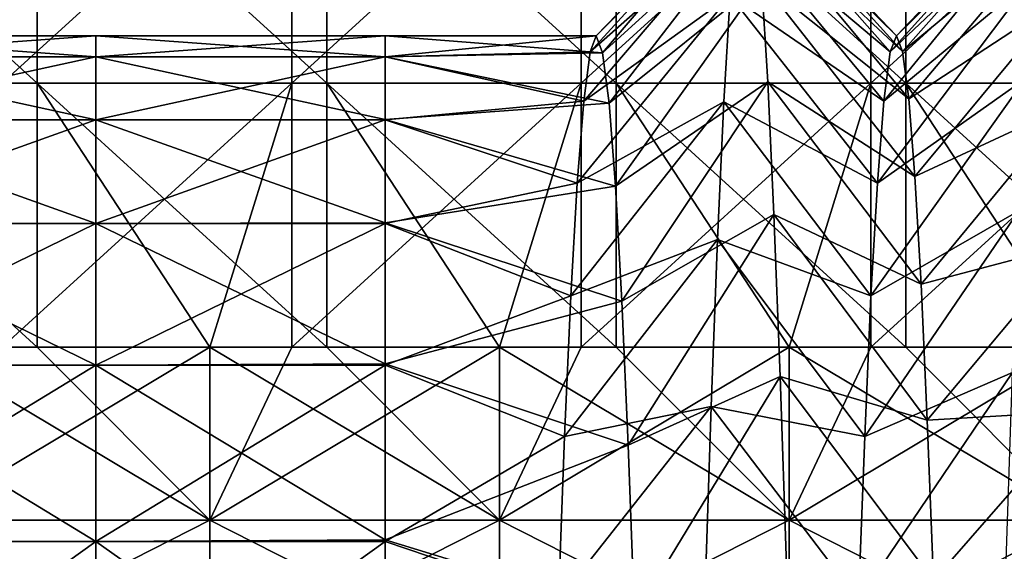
# Model space of a CAD drawing. Header units: inches. Extents: x -4.75 to 4.5, y 0 to 1.88.
# Tile 421 of 462: x 3.61 to 3.88, y 1.32 to 1.47. Entities that reach past the tile are written whole.
import ezdxf

# ---------------------------------------------------------------- set-up
doc = ezdxf.new("R2010")
doc.units = ezdxf.units.IN
doc.header["$LTSCALE"] = 101.851852
doc.header["$MEASUREMENT"] = 0
for name, color, linetype in [('117', 7, 'CONTINUOUS'), ('118', 7, 'CONTINUOUS'), ('13', 7, 'CONTINUOUS'), ('14', 7, 'CONTINUOUS'), ('5', 7, 'CONTINUOUS'), ('6', 7, 'CONTINUOUS'), ('82', 7, 'CONTINUOUS'), ('83', 7, 'CONTINUOUS')]:
    doc.layers.add(name, color=color, linetype=linetype)

msp = doc.modelspace()

# ---------------------------------------------------------------- linework, layer by layer
at = {"layer": '117', "color": 13, "linetype": 'Continuous', "true_color": 0xd67263}
for points in [[(3.6651, 1.375, 1.25), (3.60764, 1.375, 1.25), (3.58502, 1.32716, 1.25952), (3.6651, 1.375, 1.25)], [(3.6651, 1.375, 1.25), (3.58502, 1.32716, 1.25952), (3.6651, 1.32716, 1.25952), (3.6651, 1.375, 1.25)], [(3.68772, 1.375, 1.25), (3.6651, 1.375, 1.25), (3.6651, 1.32716, 1.25952), (3.68772, 1.375, 1.25)], [(3.74518, 1.375, 1.25), (3.68772, 1.375, 1.25), (3.6651, 1.32716, 1.25952), (3.74518, 1.375, 1.25)], [(3.74518, 1.375, 1.25), (3.6651, 1.32716, 1.25952), (3.74518, 1.32716, 1.25952), (3.74518, 1.375, 1.25)], [(3.7678, 1.375, 1.25), (3.74518, 1.375, 1.25), (3.74518, 1.32716, 1.25952), (3.7678, 1.375, 1.25)], [(3.82526, 1.375, 1.25), (3.7678, 1.375, 1.25), (3.74518, 1.32716, 1.25952), (3.82526, 1.375, 1.25)], [(3.82526, 1.375, 1.25), (3.74518, 1.32716, 1.25952), (3.82526, 1.32716, 1.25952), (3.82526, 1.375, 1.25)], [(3.84788, 1.375, 1.25), (3.82526, 1.375, 1.25), (3.82526, 1.32716, 1.25952), (3.84788, 1.375, 1.25)], [(3.90534, 1.375, 1.25), (3.84788, 1.375, 1.25), (3.82526, 1.32716, 1.25952), (3.90534, 1.375, 1.25)], [(3.90534, 1.375, 1.25), (3.82526, 1.32716, 1.25952), (3.90534, 1.32716, 1.25952), (3.90534, 1.375, 1.25)], [(3.58502, 1.32716, 1.25952), (3.58502, 1.28661, 1.28661), (3.6651, 1.32716, 1.25952), (3.58502, 1.32716, 1.25952)], [(3.6651, 1.32716, 1.25952), (3.58502, 1.28661, 1.28661), (3.6651, 1.28661, 1.28661), (3.6651, 1.32716, 1.25952)], [(3.6651, 1.32716, 1.25952), (3.6651, 1.28661, 1.28661), (3.74518, 1.32716, 1.25952), (3.6651, 1.32716, 1.25952)], [(3.74518, 1.32716, 1.25952), (3.6651, 1.28661, 1.28661), (3.74518, 1.28661, 1.28661), (3.74518, 1.32716, 1.25952)], [(3.74518, 1.32716, 1.25952), (3.74518, 1.28661, 1.28661), (3.82526, 1.32716, 1.25952), (3.74518, 1.32716, 1.25952)], [(3.82526, 1.32716, 1.25952), (3.74518, 1.28661, 1.28661), (3.82526, 1.28661, 1.28661), (3.82526, 1.32716, 1.25952)], [(3.82526, 1.32716, 1.25952), (3.82526, 1.28661, 1.28661), (3.90534, 1.32716, 1.25952), (3.82526, 1.32716, 1.25952)], [(3.90534, 1.32716, 1.25952), (3.82526, 1.28661, 1.28661), (3.90534, 1.28661, 1.28661), (3.90534, 1.32716, 1.25952)]]:
    msp.add_3dface(points, dxfattribs=at)
at = {"layer": '118', "color": 13, "linetype": 'Continuous', "true_color": 0xd67263}
for points in [[(3.58502, 1.375, -1.25), (3.6173, 1.375, -1.25), (3.6651, 1.32716, -1.25952), (3.58502, 1.375, -1.25)], [(3.58502, 1.32716, -1.25952), (3.58502, 1.375, -1.25), (3.6651, 1.32716, -1.25952), (3.58502, 1.32716, -1.25952)], [(3.6173, 1.375, -1.25), (3.6651, 1.375, -1.25), (3.6651, 1.32716, -1.25952), (3.6173, 1.375, -1.25)], [(3.6651, 1.375, -1.25), (3.69738, 1.375, -1.25), (3.74518, 1.32716, -1.25952), (3.6651, 1.375, -1.25)], [(3.6651, 1.32716, -1.25952), (3.6651, 1.375, -1.25), (3.74518, 1.32716, -1.25952), (3.6651, 1.32716, -1.25952)], [(3.69738, 1.375, -1.25), (3.74518, 1.375, -1.25), (3.74518, 1.32716, -1.25952), (3.69738, 1.375, -1.25)], [(3.74518, 1.375, -1.25), (3.77746, 1.375, -1.25), (3.82526, 1.32716, -1.25952), (3.74518, 1.375, -1.25)], [(3.74518, 1.32716, -1.25952), (3.74518, 1.375, -1.25), (3.82526, 1.32716, -1.25952), (3.74518, 1.32716, -1.25952)], [(3.77746, 1.375, -1.25), (3.82526, 1.375, -1.25), (3.82526, 1.32716, -1.25952), (3.77746, 1.375, -1.25)], [(3.82526, 1.375, -1.25), (3.85754, 1.375, -1.25), (3.90534, 1.32716, -1.25952), (3.82526, 1.375, -1.25)], [(3.82526, 1.32716, -1.25952), (3.82526, 1.375, -1.25), (3.90534, 1.32716, -1.25952), (3.82526, 1.32716, -1.25952)], [(3.85754, 1.375, -1.25), (3.90534, 1.375, -1.25), (3.90534, 1.32716, -1.25952), (3.85754, 1.375, -1.25)], [(3.58502, 1.28661, -1.28661), (3.58502, 1.32716, -1.25952), (3.6651, 1.28661, -1.28661), (3.58502, 1.28661, -1.28661)], [(3.6651, 1.28661, -1.28661), (3.58502, 1.32716, -1.25952), (3.6651, 1.32716, -1.25952), (3.6651, 1.28661, -1.28661)], [(3.6651, 1.28661, -1.28661), (3.6651, 1.32716, -1.25952), (3.74518, 1.28661, -1.28661), (3.6651, 1.28661, -1.28661)], [(3.74518, 1.28661, -1.28661), (3.6651, 1.32716, -1.25952), (3.74518, 1.32716, -1.25952), (3.74518, 1.28661, -1.28661)], [(3.74518, 1.28661, -1.28661), (3.74518, 1.32716, -1.25952), (3.82526, 1.28661, -1.28661), (3.74518, 1.28661, -1.28661)], [(3.82526, 1.28661, -1.28661), (3.74518, 1.32716, -1.25952), (3.82526, 1.32716, -1.25952), (3.82526, 1.28661, -1.28661)], [(3.82526, 1.28661, -1.28661), (3.82526, 1.32716, -1.25952), (3.90534, 1.28661, -1.28661), (3.82526, 1.28661, -1.28661)], [(3.90534, 1.28661, -1.28661), (3.82526, 1.32716, -1.25952), (3.90534, 1.32716, -1.25952), (3.90534, 1.28661, -1.28661)]]:
    msp.add_3dface(points, dxfattribs=at)
at = {"layer": '13', "color": 13, "linetype": 'Continuous', "true_color": 0xd67263}
for points in [[(3.53722, 1.44792, -1.25), (3.53722, 1.52083, -1.25), (3.6173, 1.44792, -1.25), (3.53722, 1.44792, -1.25)], [(3.6173, 1.44792, -1.25), (3.53722, 1.52083, -1.25), (3.6173, 1.52083, -1.25), (3.6173, 1.44792, -1.25)], [(3.6173, 1.44792, -1.25), (3.6173, 1.52083, -1.25), (3.69738, 1.44792, -1.25), (3.6173, 1.44792, -1.25)], [(3.69738, 1.44792, -1.25), (3.6173, 1.52083, -1.25), (3.69738, 1.52083, -1.25), (3.69738, 1.44792, -1.25)], [(3.69738, 1.44792, -1.25), (3.69738, 1.52083, -1.25), (3.77746, 1.44792, -1.25), (3.69738, 1.44792, -1.25)], [(3.77746, 1.44792, -1.25), (3.69738, 1.52083, -1.25), (3.77746, 1.52083, -1.25), (3.77746, 1.44792, -1.25)], [(3.77746, 1.44792, -1.25), (3.77746, 1.52083, -1.25), (3.85754, 1.44792, -1.25), (3.77746, 1.44792, -1.25)], [(3.85754, 1.44792, -1.25), (3.77746, 1.52083, -1.25), (3.85754, 1.52083, -1.25), (3.85754, 1.44792, -1.25)], [(3.85754, 1.44792, -1.25), (3.85754, 1.52083, -1.25), (3.93762, 1.44792, -1.25), (3.85754, 1.44792, -1.25)], [(3.93762, 1.44792, -1.25), (3.85754, 1.52083, -1.25), (3.93762, 1.52083, -1.25), (3.93762, 1.44792, -1.25)], [(3.58502, 1.375, -1.25), (3.53722, 1.44792, -1.25), (3.6173, 1.375, -1.25), (3.58502, 1.375, -1.25)], [(3.6173, 1.375, -1.25), (3.53722, 1.44792, -1.25), (3.6173, 1.44792, -1.25), (3.6173, 1.375, -1.25)], [(3.6173, 1.375, -1.25), (3.6173, 1.44792, -1.25), (3.6651, 1.375, -1.25), (3.6173, 1.375, -1.25)], [(3.6651, 1.375, -1.25), (3.6173, 1.44792, -1.25), (3.69738, 1.375, -1.25), (3.6651, 1.375, -1.25)], [(3.69738, 1.375, -1.25), (3.6173, 1.44792, -1.25), (3.69738, 1.44792, -1.25), (3.69738, 1.375, -1.25)], [(3.69738, 1.375, -1.25), (3.69738, 1.44792, -1.25), (3.74518, 1.375, -1.25), (3.69738, 1.375, -1.25)], [(3.74518, 1.375, -1.25), (3.69738, 1.44792, -1.25), (3.77746, 1.375, -1.25), (3.74518, 1.375, -1.25)], [(3.77746, 1.375, -1.25), (3.69738, 1.44792, -1.25), (3.77746, 1.44792, -1.25), (3.77746, 1.375, -1.25)], [(3.77746, 1.375, -1.25), (3.77746, 1.44792, -1.25), (3.82526, 1.375, -1.25), (3.77746, 1.375, -1.25)], [(3.82526, 1.375, -1.25), (3.77746, 1.44792, -1.25), (3.85754, 1.375, -1.25), (3.82526, 1.375, -1.25)], [(3.85754, 1.375, -1.25), (3.77746, 1.44792, -1.25), (3.85754, 1.44792, -1.25), (3.85754, 1.375, -1.25)], [(3.85754, 1.375, -1.25), (3.85754, 1.44792, -1.25), (3.90534, 1.375, -1.25), (3.85754, 1.375, -1.25)], [(3.90534, 1.375, -1.25), (3.85754, 1.44792, -1.25), (3.93762, 1.375, -1.25), (3.90534, 1.375, -1.25)], [(3.93762, 1.375, -1.25), (3.85754, 1.44792, -1.25), (3.93762, 1.44792, -1.25), (3.93762, 1.375, -1.25)]]:
    msp.add_3dface(points, dxfattribs=at)
at = {"layer": '14', "color": 13, "linetype": 'Continuous', "true_color": 0xd67263}
for points in [[(3.60764, 1.52083, 1.25), (3.60764, 1.44792, 1.25), (3.68772, 1.52083, 1.25), (3.60764, 1.52083, 1.25)], [(3.68772, 1.52083, 1.25), (3.60764, 1.44792, 1.25), (3.68772, 1.44792, 1.25), (3.68772, 1.52083, 1.25)], [(3.68772, 1.52083, 1.25), (3.68772, 1.44792, 1.25), (3.7678, 1.52083, 1.25), (3.68772, 1.52083, 1.25)], [(3.7678, 1.52083, 1.25), (3.68772, 1.44792, 1.25), (3.7678, 1.44792, 1.25), (3.7678, 1.52083, 1.25)], [(3.7678, 1.52083, 1.25), (3.7678, 1.44792, 1.25), (3.84788, 1.52083, 1.25), (3.7678, 1.52083, 1.25)], [(3.84788, 1.52083, 1.25), (3.7678, 1.44792, 1.25), (3.84788, 1.44792, 1.25), (3.84788, 1.52083, 1.25)], [(3.84788, 1.52083, 1.25), (3.84788, 1.44792, 1.25), (3.92796, 1.52083, 1.25), (3.84788, 1.52083, 1.25)], [(3.92796, 1.52083, 1.25), (3.84788, 1.44792, 1.25), (3.92796, 1.44792, 1.25), (3.92796, 1.52083, 1.25)], [(3.60764, 1.44792, 1.25), (3.60764, 1.375, 1.25), (3.68772, 1.44792, 1.25), (3.60764, 1.44792, 1.25)], [(3.60764, 1.375, 1.25), (3.6651, 1.375, 1.25), (3.68772, 1.44792, 1.25), (3.60764, 1.375, 1.25)], [(3.68772, 1.44792, 1.25), (3.6651, 1.375, 1.25), (3.68772, 1.375, 1.25), (3.68772, 1.44792, 1.25)], [(3.68772, 1.44792, 1.25), (3.68772, 1.375, 1.25), (3.7678, 1.44792, 1.25), (3.68772, 1.44792, 1.25)], [(3.68772, 1.375, 1.25), (3.74518, 1.375, 1.25), (3.7678, 1.44792, 1.25), (3.68772, 1.375, 1.25)], [(3.7678, 1.44792, 1.25), (3.74518, 1.375, 1.25), (3.7678, 1.375, 1.25), (3.7678, 1.44792, 1.25)], [(3.7678, 1.44792, 1.25), (3.7678, 1.375, 1.25), (3.84788, 1.44792, 1.25), (3.7678, 1.44792, 1.25)], [(3.7678, 1.375, 1.25), (3.82526, 1.375, 1.25), (3.84788, 1.44792, 1.25), (3.7678, 1.375, 1.25)], [(3.84788, 1.44792, 1.25), (3.82526, 1.375, 1.25), (3.84788, 1.375, 1.25), (3.84788, 1.44792, 1.25)], [(3.84788, 1.44792, 1.25), (3.84788, 1.375, 1.25), (3.92796, 1.44792, 1.25), (3.84788, 1.44792, 1.25)], [(3.84788, 1.375, 1.25), (3.90534, 1.375, 1.25), (3.92796, 1.44792, 1.25), (3.84788, 1.375, 1.25)]]:
    msp.add_3dface(points, dxfattribs=at)
at = {"layer": '5', "color": 13, "linetype": 'Continuous', "true_color": 0xd67263}
for points in [[(3.63352, 1.45515, 0.04698), (3.63352, 1.461, 0.125), (3.55344, 1.45515, 0.04698), (3.63352, 1.45515, 0.04698)], [(3.55344, 1.45515, 0.04698), (3.63352, 1.461, 0.125), (3.55344, 1.461, 0.125), (3.55344, 1.45515, 0.04698)], [(3.7136, 1.45515, 0.04698), (3.7136, 1.461, 0.125), (3.63352, 1.45515, 0.04698), (3.7136, 1.45515, 0.04698)], [(3.63352, 1.45515, 0.04698), (3.7136, 1.461, 0.125), (3.63352, 1.461, 0.125), (3.63352, 1.45515, 0.04698)], [(3.7136, 1.461, 0.125), (3.7136, 1.45515, 0.04698), (3.77195, 1.461, 0.125), (3.7136, 1.461, 0.125)], [(3.77195, 1.461, 0.125), (3.7136, 1.45515, 0.04698), (3.77022, 1.45652, 0.05668), (3.77195, 1.461, 0.125)], [(3.63352, 1.43774, -0.0293), (3.63352, 1.45515, 0.04698), (3.55344, 1.43774, -0.0293), (3.63352, 1.43774, -0.0293)], [(3.55344, 1.43774, -0.0293), (3.63352, 1.45515, 0.04698), (3.55344, 1.45515, 0.04698), (3.55344, 1.43774, -0.0293)], [(3.7136, 1.43774, -0.0293), (3.7136, 1.45515, 0.04698), (3.63352, 1.43774, -0.0293), (3.7136, 1.43774, -0.0293)], [(3.63352, 1.43774, -0.0293), (3.7136, 1.45515, 0.04698), (3.63352, 1.45515, 0.04698), (3.63352, 1.43774, -0.0293)], [(3.77022, 1.45652, 0.05668), (3.7136, 1.45515, 0.04698), (3.76847, 1.44298, -0.01116), (3.77022, 1.45652, 0.05668)], [(3.7136, 1.45515, 0.04698), (3.7136, 1.43774, -0.0293), (3.76847, 1.44298, -0.01116), (3.7136, 1.45515, 0.04698)], [(3.76847, 1.44298, -0.01116), (3.7136, 1.43774, -0.0293), (3.7667, 1.42029, -0.0774), (3.76847, 1.44298, -0.01116)], [(3.63352, 1.40916, -0.10214), (3.63352, 1.43774, -0.0293), (3.55344, 1.40916, -0.10214), (3.63352, 1.40916, -0.10214)], [(3.55344, 1.40916, -0.10214), (3.63352, 1.43774, -0.0293), (3.55344, 1.43774, -0.0293), (3.55344, 1.40916, -0.10214)], [(3.7136, 1.40916, -0.10214), (3.7136, 1.43774, -0.0293), (3.63352, 1.40916, -0.10214), (3.7136, 1.40916, -0.10214)], [(3.63352, 1.40916, -0.10214), (3.7136, 1.43774, -0.0293), (3.63352, 1.43774, -0.0293), (3.63352, 1.40916, -0.10214)], [(3.7136, 1.43774, -0.0293), (3.7136, 1.40916, -0.10214), (3.7667, 1.42029, -0.0774), (3.7136, 1.43774, -0.0293)], [(3.7667, 1.42029, -0.0774), (3.7136, 1.40916, -0.10214), (3.76494, 1.38915, -0.1397), (3.7667, 1.42029, -0.0774)], [(3.63352, 1.37004, -0.1699), (3.63352, 1.40916, -0.10214), (3.55344, 1.37004, -0.1699), (3.63352, 1.37004, -0.1699)], [(3.55344, 1.37004, -0.1699), (3.63352, 1.40916, -0.10214), (3.55344, 1.40916, -0.10214), (3.55344, 1.37004, -0.1699)], [(3.7136, 1.37004, -0.1699), (3.7136, 1.40916, -0.10214), (3.63352, 1.37004, -0.1699), (3.7136, 1.37004, -0.1699)], [(3.63352, 1.37004, -0.1699), (3.7136, 1.40916, -0.10214), (3.63352, 1.40916, -0.10214), (3.63352, 1.37004, -0.1699)], [(3.7136, 1.40916, -0.10214), (3.7136, 1.37004, -0.1699), (3.76494, 1.38915, -0.1397), (3.7136, 1.40916, -0.10214)], [(3.76494, 1.38915, -0.1397), (3.7136, 1.37004, -0.1699), (3.7632, 1.35031, -0.19693), (3.76494, 1.38915, -0.1397)], [(3.63352, 1.32125, -0.23107), (3.63352, 1.37004, -0.1699), (3.55344, 1.32125, -0.23107), (3.63352, 1.32125, -0.23107)], [(3.55344, 1.32125, -0.23107), (3.63352, 1.37004, -0.1699), (3.55344, 1.37004, -0.1699), (3.55344, 1.32125, -0.23107)], [(3.7136, 1.32125, -0.23107), (3.7136, 1.37004, -0.1699), (3.63352, 1.32125, -0.23107), (3.7136, 1.32125, -0.23107)], [(3.63352, 1.32125, -0.23107), (3.7136, 1.37004, -0.1699), (3.63352, 1.37004, -0.1699), (3.63352, 1.32125, -0.23107)], [(3.7136, 1.37004, -0.1699), (3.7136, 1.32125, -0.23107), (3.7632, 1.35031, -0.19693), (3.7136, 1.37004, -0.1699)], [(3.7632, 1.35031, -0.19693), (3.7136, 1.32125, -0.23107), (3.76148, 1.30509, -0.24773), (3.7632, 1.35031, -0.19693)], [(3.63352, 1.2639, -0.28429), (3.63352, 1.32125, -0.23107), (3.55344, 1.2639, -0.28429), (3.63352, 1.2639, -0.28429)], [(3.55344, 1.2639, -0.28429), (3.63352, 1.32125, -0.23107), (3.55344, 1.32125, -0.23107), (3.55344, 1.2639, -0.28429)], [(3.7136, 1.2639, -0.28429), (3.7136, 1.32125, -0.23107), (3.63352, 1.2639, -0.28429), (3.7136, 1.2639, -0.28429)], [(3.63352, 1.2639, -0.28429), (3.7136, 1.32125, -0.23107), (3.63352, 1.32125, -0.23107), (3.63352, 1.2639, -0.28429)], [(3.7136, 1.32125, -0.23107), (3.7136, 1.2639, -0.28429), (3.76148, 1.30509, -0.24773), (3.7136, 1.32125, -0.23107)]]:
    msp.add_3dface(points, dxfattribs=at)
at = {"layer": '6', "color": 13, "linetype": 'Continuous', "true_color": 0xd67263}
for points in [[(3.55344, 1.461, 0.125), (3.63352, 1.461, 0.125), (3.63352, 1.45515, 0.20302), (3.55344, 1.461, 0.125)], [(3.55344, 1.461, 0.125), (3.63352, 1.45515, 0.20302), (3.55344, 1.45515, 0.20302), (3.55344, 1.461, 0.125)], [(3.63352, 1.461, 0.125), (3.7136, 1.461, 0.125), (3.7136, 1.45518, 0.20287), (3.63352, 1.461, 0.125)], [(3.63352, 1.461, 0.125), (3.7136, 1.45518, 0.20287), (3.63352, 1.45515, 0.20302), (3.63352, 1.461, 0.125)], [(3.7136, 1.461, 0.125), (3.77195, 1.461, 0.125), (3.77371, 1.45633, 0.19474), (3.7136, 1.461, 0.125)], [(3.7136, 1.45518, 0.20287), (3.7136, 1.461, 0.125), (3.77371, 1.45633, 0.19474), (3.7136, 1.45518, 0.20287)], [(3.63352, 1.45515, 0.20302), (3.63352, 1.43774, 0.2793), (3.55344, 1.45515, 0.20302), (3.63352, 1.45515, 0.20302)], [(3.55344, 1.45515, 0.20302), (3.63352, 1.43774, 0.2793), (3.55344, 1.43774, 0.2793), (3.55344, 1.45515, 0.20302)], [(3.7136, 1.45518, 0.20287), (3.7136, 1.43783, 0.279), (3.63352, 1.45515, 0.20302), (3.7136, 1.45518, 0.20287)], [(3.63352, 1.45515, 0.20302), (3.7136, 1.43783, 0.279), (3.63352, 1.43774, 0.2793), (3.63352, 1.45515, 0.20302)], [(3.77548, 1.44242, 0.26322), (3.7136, 1.45518, 0.20287), (3.77371, 1.45633, 0.19474), (3.77548, 1.44242, 0.26322)], [(3.7136, 1.43783, 0.279), (3.7136, 1.45518, 0.20287), (3.77548, 1.44242, 0.26322), (3.7136, 1.43783, 0.279)], [(3.77724, 1.41948, 0.32932), (3.7136, 1.43783, 0.279), (3.77548, 1.44242, 0.26322), (3.77724, 1.41948, 0.32932)], [(3.63352, 1.43774, 0.2793), (3.63352, 1.40916, 0.35214), (3.55344, 1.43774, 0.2793), (3.63352, 1.43774, 0.2793)], [(3.55344, 1.43774, 0.2793), (3.63352, 1.40916, 0.35214), (3.55344, 1.40916, 0.35214), (3.55344, 1.43774, 0.2793)], [(3.7136, 1.43783, 0.279), (3.7136, 1.40936, 0.35171), (3.63352, 1.43774, 0.2793), (3.7136, 1.43783, 0.279)], [(3.63352, 1.43774, 0.2793), (3.7136, 1.40936, 0.35171), (3.63352, 1.40916, 0.35214), (3.63352, 1.43774, 0.2793)], [(3.7136, 1.40936, 0.35171), (3.7136, 1.43783, 0.279), (3.77724, 1.41948, 0.32932), (3.7136, 1.40936, 0.35171)], [(3.77902, 1.38771, 0.39213), (3.7136, 1.40936, 0.35171), (3.77724, 1.41948, 0.32932), (3.77902, 1.38771, 0.39213)], [(3.63352, 1.40916, 0.35214), (3.63352, 1.37004, 0.4199), (3.55344, 1.40916, 0.35214), (3.63352, 1.40916, 0.35214)], [(3.55344, 1.40916, 0.35214), (3.63352, 1.37004, 0.4199), (3.55344, 1.37004, 0.4199), (3.55344, 1.40916, 0.35214)], [(3.7136, 1.40936, 0.35171), (3.7136, 1.37039, 0.41938), (3.63352, 1.40916, 0.35214), (3.7136, 1.40936, 0.35171)], [(3.63352, 1.40916, 0.35214), (3.7136, 1.37039, 0.41938), (3.63352, 1.37004, 0.4199), (3.63352, 1.40916, 0.35214)], [(3.7136, 1.37039, 0.41938), (3.7136, 1.40936, 0.35171), (3.77902, 1.38771, 0.39213), (3.7136, 1.37039, 0.41938)], [(3.78079, 1.34789, 0.45001), (3.7136, 1.37039, 0.41938), (3.77902, 1.38771, 0.39213), (3.78079, 1.34789, 0.45001)], [(3.63352, 1.37004, 0.4199), (3.63352, 1.32125, 0.48107), (3.55344, 1.37004, 0.4199), (3.63352, 1.37004, 0.4199)], [(3.55344, 1.37004, 0.4199), (3.63352, 1.32125, 0.48107), (3.55344, 1.32125, 0.48107), (3.55344, 1.37004, 0.4199)], [(3.7136, 1.37039, 0.41938), (3.7136, 1.32179, 0.48049), (3.63352, 1.37004, 0.4199), (3.7136, 1.37039, 0.41938)], [(3.63352, 1.37004, 0.4199), (3.7136, 1.32179, 0.48049), (3.63352, 1.32125, 0.48107), (3.63352, 1.37004, 0.4199)], [(3.7136, 1.32179, 0.48049), (3.7136, 1.37039, 0.41938), (3.78079, 1.34789, 0.45001), (3.7136, 1.32179, 0.48049)], [(3.78257, 1.3007, 0.50201), (3.7136, 1.32179, 0.48049), (3.78079, 1.34789, 0.45001), (3.78257, 1.3007, 0.50201)], [(3.63352, 1.32125, 0.48107), (3.63352, 1.2639, 0.53429), (3.55344, 1.32125, 0.48107), (3.63352, 1.32125, 0.48107)], [(3.55344, 1.32125, 0.48107), (3.63352, 1.2639, 0.53429), (3.55344, 1.2639, 0.53429), (3.55344, 1.32125, 0.48107)], [(3.7136, 1.32179, 0.48049), (3.7136, 1.26463, 0.5337), (3.63352, 1.32125, 0.48107), (3.7136, 1.32179, 0.48049)], [(3.63352, 1.32125, 0.48107), (3.7136, 1.26463, 0.5337), (3.63352, 1.2639, 0.53429), (3.63352, 1.32125, 0.48107)], [(3.7136, 1.26463, 0.5337), (3.7136, 1.32179, 0.48049), (3.78257, 1.3007, 0.50201), (3.7136, 1.26463, 0.5337)]]:
    msp.add_3dface(points, dxfattribs=at)
at = {"layer": '82', "color": 13, "linetype": 'Continuous', "true_color": 0xd67263}
for points in [[(3.77371, 1.45633, 0.19474), (3.77195, 1.461, 0.125), (3.81417, 1.50365, 0.15598), (3.77371, 1.45633, 0.19474)], [(3.81417, 1.50365, 0.15598), (3.77195, 1.461, 0.125), (3.81243, 1.50283, 0.08152), (3.81417, 1.50365, 0.15598)], [(3.8159, 1.49471, 0.22991), (3.77371, 1.45633, 0.19474), (3.81417, 1.50365, 0.15598), (3.8159, 1.49471, 0.22991)], [(3.89403, 1.49504, 0.02185), (3.89577, 1.50375, 0.0958), (3.85322, 1.45652, 0.05668), (3.89403, 1.49504, 0.02185)], [(3.85322, 1.45652, 0.05668), (3.89577, 1.50375, 0.0958), (3.85495, 1.461, 0.125), (3.85322, 1.45652, 0.05668)], [(3.89577, 1.50375, 0.0958), (3.8975, 1.50269, 0.17026), (3.85495, 1.461, 0.125), (3.89577, 1.50375, 0.0958)], [(3.77195, 1.461, 0.125), (3.77022, 1.45652, 0.05668), (3.81243, 1.50283, 0.08152), (3.77195, 1.461, 0.125)], [(3.81243, 1.50283, 0.08152), (3.77022, 1.45652, 0.05668), (3.8107, 1.49226, 0.00781), (3.81243, 1.50283, 0.08152)], [(3.85495, 1.461, 0.125), (3.8975, 1.50269, 0.17026), (3.85665, 1.45663, 0.19248), (3.85495, 1.461, 0.125)], [(3.8975, 1.50269, 0.17026), (3.89924, 1.49189, 0.24394), (3.85665, 1.45663, 0.19248), (3.8975, 1.50269, 0.17026)], [(3.77548, 1.44242, 0.26322), (3.77371, 1.45633, 0.19474), (3.8159, 1.49471, 0.22991), (3.77548, 1.44242, 0.26322)], [(3.81764, 1.47616, 0.30203), (3.77548, 1.44242, 0.26322), (3.8159, 1.49471, 0.22991), (3.81764, 1.47616, 0.30203)], [(3.89229, 1.47671, -0.05033), (3.89403, 1.49504, 0.02185), (3.85147, 1.44298, -0.01116), (3.89229, 1.47671, -0.05033)], [(3.85147, 1.44298, -0.01116), (3.89403, 1.49504, 0.02185), (3.85322, 1.45652, 0.05668), (3.85147, 1.44298, -0.01116)], [(3.77022, 1.45652, 0.05668), (3.76847, 1.44298, -0.01116), (3.8107, 1.49226, 0.00781), (3.77022, 1.45652, 0.05668)], [(3.8107, 1.49226, 0.00781), (3.76847, 1.44298, -0.01116), (3.80896, 1.47212, -0.06388), (3.8107, 1.49226, 0.00781)], [(3.85665, 1.45663, 0.19248), (3.89924, 1.49189, 0.24394), (3.85836, 1.4436, 0.25885), (3.85665, 1.45663, 0.19248)], [(3.89924, 1.49189, 0.24394), (3.90097, 1.47152, 0.31556), (3.85836, 1.4436, 0.25885), (3.89924, 1.49189, 0.24394)], [(3.77724, 1.41948, 0.32932), (3.77548, 1.44242, 0.26322), (3.81764, 1.47616, 0.30203), (3.77724, 1.41948, 0.32932)], [(3.81938, 1.44831, 0.37109), (3.77724, 1.41948, 0.32932), (3.81764, 1.47616, 0.30203), (3.81938, 1.44831, 0.37109)], [(3.89056, 1.44909, -0.11948), (3.89229, 1.47671, -0.05033), (3.8497, 1.42029, -0.0774), (3.89056, 1.44909, -0.11948)], [(3.8497, 1.42029, -0.0774), (3.89229, 1.47671, -0.05033), (3.85147, 1.44298, -0.01116), (3.8497, 1.42029, -0.0774)], [(3.76847, 1.44298, -0.01116), (3.7667, 1.42029, -0.0774), (3.80896, 1.47212, -0.06388), (3.76847, 1.44298, -0.01116)], [(3.80896, 1.47212, -0.06388), (3.7667, 1.42029, -0.0774), (3.80722, 1.44275, -0.13231), (3.80896, 1.47212, -0.06388)], [(3.85836, 1.4436, 0.25885), (3.90097, 1.47152, 0.31556), (3.86007, 1.42212, 0.32297), (3.85836, 1.4436, 0.25885)], [(3.90097, 1.47152, 0.31556), (3.90271, 1.44194, 0.3839), (3.86007, 1.42212, 0.32297), (3.90097, 1.47152, 0.31556)], [(3.88882, 1.41264, -0.18441), (3.89056, 1.44909, -0.11948), (3.84794, 1.38915, -0.1397), (3.88882, 1.41264, -0.18441)], [(3.84794, 1.38915, -0.1397), (3.89056, 1.44909, -0.11948), (3.8497, 1.42029, -0.0774), (3.84794, 1.38915, -0.1397)], [(3.77902, 1.38771, 0.39213), (3.77724, 1.41948, 0.32932), (3.81938, 1.44831, 0.37109), (3.77902, 1.38771, 0.39213)], [(3.82111, 1.41166, 0.43591), (3.77902, 1.38771, 0.39213), (3.81938, 1.44831, 0.37109), (3.82111, 1.41166, 0.43591)], [(3.7667, 1.42029, -0.0774), (3.76494, 1.38915, -0.1397), (3.80722, 1.44275, -0.13231), (3.7667, 1.42029, -0.0774)], [(3.80722, 1.44275, -0.13231), (3.76494, 1.38915, -0.1397), (3.80549, 1.40468, -0.1963), (3.80722, 1.44275, -0.13231)], [(3.86007, 1.42212, 0.32297), (3.90271, 1.44194, 0.3839), (3.86179, 1.39238, 0.38411), (3.86007, 1.42212, 0.32297)], [(3.90271, 1.44194, 0.3839), (3.90445, 1.40366, 0.44777), (3.86179, 1.39238, 0.38411), (3.90271, 1.44194, 0.3839)], [(3.78079, 1.34789, 0.45001), (3.77902, 1.38771, 0.39213), (3.82111, 1.41166, 0.43591), (3.78079, 1.34789, 0.45001)], [(3.82285, 1.36683, 0.49536), (3.78079, 1.34789, 0.45001), (3.82111, 1.41166, 0.43591), (3.82285, 1.36683, 0.49536)], [(3.88709, 1.36799, -0.24401), (3.88882, 1.41264, -0.18441), (3.8462, 1.35031, -0.19693), (3.88709, 1.36799, -0.24401)], [(3.8462, 1.35031, -0.19693), (3.88882, 1.41264, -0.18441), (3.84794, 1.38915, -0.1397), (3.8462, 1.35031, -0.19693)], [(3.76494, 1.38915, -0.1397), (3.7632, 1.35031, -0.19693), (3.80549, 1.40468, -0.1963), (3.76494, 1.38915, -0.1397)], [(3.80549, 1.40468, -0.1963), (3.7632, 1.35031, -0.19693), (3.80375, 1.35854, -0.25475), (3.80549, 1.40468, -0.1963)], [(3.86179, 1.39238, 0.38411), (3.90445, 1.40366, 0.44777), (3.86351, 1.35481, 0.44108), (3.86179, 1.39238, 0.38411)], [(3.90445, 1.40366, 0.44777), (3.90618, 1.35734, 0.50608), (3.86351, 1.35481, 0.44108), (3.90445, 1.40366, 0.44777)], [(3.88535, 1.31592, -0.29724), (3.88709, 1.36799, -0.24401), (3.84448, 1.30509, -0.24773), (3.88535, 1.31592, -0.29724)], [(3.84448, 1.30509, -0.24773), (3.88709, 1.36799, -0.24401), (3.8462, 1.35031, -0.19693), (3.84448, 1.30509, -0.24773)], [(3.78257, 1.3007, 0.50201), (3.78079, 1.34789, 0.45001), (3.82285, 1.36683, 0.49536), (3.78257, 1.3007, 0.50201)], [(3.82459, 1.31459, 0.54843), (3.78257, 1.3007, 0.50201), (3.82285, 1.36683, 0.49536), (3.82459, 1.31459, 0.54843)], [(3.7632, 1.35031, -0.19693), (3.76148, 1.30509, -0.24773), (3.80375, 1.35854, -0.25475), (3.7632, 1.35031, -0.19693)], [(3.80375, 1.35854, -0.25475), (3.76148, 1.30509, -0.24773), (3.80202, 1.30515, -0.30665), (3.80375, 1.35854, -0.25475)], [(3.86351, 1.35481, 0.44108), (3.90618, 1.35734, 0.50608), (3.86522, 1.3105, 0.49232), (3.86351, 1.35481, 0.44108)], [(3.90618, 1.35734, 0.50608), (3.90792, 1.30378, 0.55781), (3.86522, 1.3105, 0.49232), (3.90618, 1.35734, 0.50608)]]:
    msp.add_3dface(points, dxfattribs=at)
at = {"layer": '83', "color": 13, "linetype": 'Continuous', "true_color": 0xd67263}
for points in [[(3.81417, 1.50365, 0.15598), (3.81243, 1.50283, 0.08152), (3.85495, 1.461, 0.125), (3.81417, 1.50365, 0.15598)], [(3.8159, 1.49471, 0.22991), (3.81417, 1.50365, 0.15598), (3.85665, 1.45663, 0.19248), (3.8159, 1.49471, 0.22991)], [(3.81417, 1.50365, 0.15598), (3.85495, 1.461, 0.125), (3.85665, 1.45663, 0.19248), (3.81417, 1.50365, 0.15598)], [(3.81243, 1.50283, 0.08152), (3.8107, 1.49226, 0.00781), (3.85322, 1.45652, 0.05668), (3.81243, 1.50283, 0.08152)], [(3.81243, 1.50283, 0.08152), (3.85322, 1.45652, 0.05668), (3.85495, 1.461, 0.125), (3.81243, 1.50283, 0.08152)], [(3.81764, 1.47616, 0.30203), (3.8159, 1.49471, 0.22991), (3.85836, 1.4436, 0.25885), (3.81764, 1.47616, 0.30203)], [(3.8159, 1.49471, 0.22991), (3.85665, 1.45663, 0.19248), (3.85836, 1.4436, 0.25885), (3.8159, 1.49471, 0.22991)], [(3.8107, 1.49226, 0.00781), (3.80896, 1.47212, -0.06388), (3.85147, 1.44298, -0.01116), (3.8107, 1.49226, 0.00781)], [(3.8107, 1.49226, 0.00781), (3.85147, 1.44298, -0.01116), (3.85322, 1.45652, 0.05668), (3.8107, 1.49226, 0.00781)], [(3.81938, 1.44831, 0.37109), (3.81764, 1.47616, 0.30203), (3.86007, 1.42212, 0.32297), (3.81938, 1.44831, 0.37109)], [(3.81764, 1.47616, 0.30203), (3.85836, 1.4436, 0.25885), (3.86007, 1.42212, 0.32297), (3.81764, 1.47616, 0.30203)], [(3.80896, 1.47212, -0.06388), (3.80722, 1.44275, -0.13231), (3.8497, 1.42029, -0.0774), (3.80896, 1.47212, -0.06388)], [(3.80896, 1.47212, -0.06388), (3.8497, 1.42029, -0.0774), (3.85147, 1.44298, -0.01116), (3.80896, 1.47212, -0.06388)], [(3.82111, 1.41166, 0.43591), (3.81938, 1.44831, 0.37109), (3.86179, 1.39238, 0.38411), (3.82111, 1.41166, 0.43591)], [(3.81938, 1.44831, 0.37109), (3.86007, 1.42212, 0.32297), (3.86179, 1.39238, 0.38411), (3.81938, 1.44831, 0.37109)], [(3.80722, 1.44275, -0.13231), (3.80549, 1.40468, -0.1963), (3.84794, 1.38915, -0.1397), (3.80722, 1.44275, -0.13231)], [(3.80722, 1.44275, -0.13231), (3.84794, 1.38915, -0.1397), (3.8497, 1.42029, -0.0774), (3.80722, 1.44275, -0.13231)], [(3.82285, 1.36683, 0.49536), (3.82111, 1.41166, 0.43591), (3.86351, 1.35481, 0.44108), (3.82285, 1.36683, 0.49536)], [(3.82111, 1.41166, 0.43591), (3.86179, 1.39238, 0.38411), (3.86351, 1.35481, 0.44108), (3.82111, 1.41166, 0.43591)], [(3.80549, 1.40468, -0.1963), (3.80375, 1.35854, -0.25475), (3.8462, 1.35031, -0.19693), (3.80549, 1.40468, -0.1963)], [(3.80549, 1.40468, -0.1963), (3.8462, 1.35031, -0.19693), (3.84794, 1.38915, -0.1397), (3.80549, 1.40468, -0.1963)], [(3.82459, 1.31459, 0.54843), (3.82285, 1.36683, 0.49536), (3.86522, 1.3105, 0.49232), (3.82459, 1.31459, 0.54843)], [(3.82285, 1.36683, 0.49536), (3.86351, 1.35481, 0.44108), (3.86522, 1.3105, 0.49232), (3.82285, 1.36683, 0.49536)], [(3.80375, 1.35854, -0.25475), (3.80202, 1.30515, -0.30665), (3.84448, 1.30509, -0.24773), (3.80375, 1.35854, -0.25475)], [(3.80375, 1.35854, -0.25475), (3.84448, 1.30509, -0.24773), (3.8462, 1.35031, -0.19693), (3.80375, 1.35854, -0.25475)]]:
    msp.add_3dface(points, dxfattribs=at)

doc.saveas('drawing.dxf')
